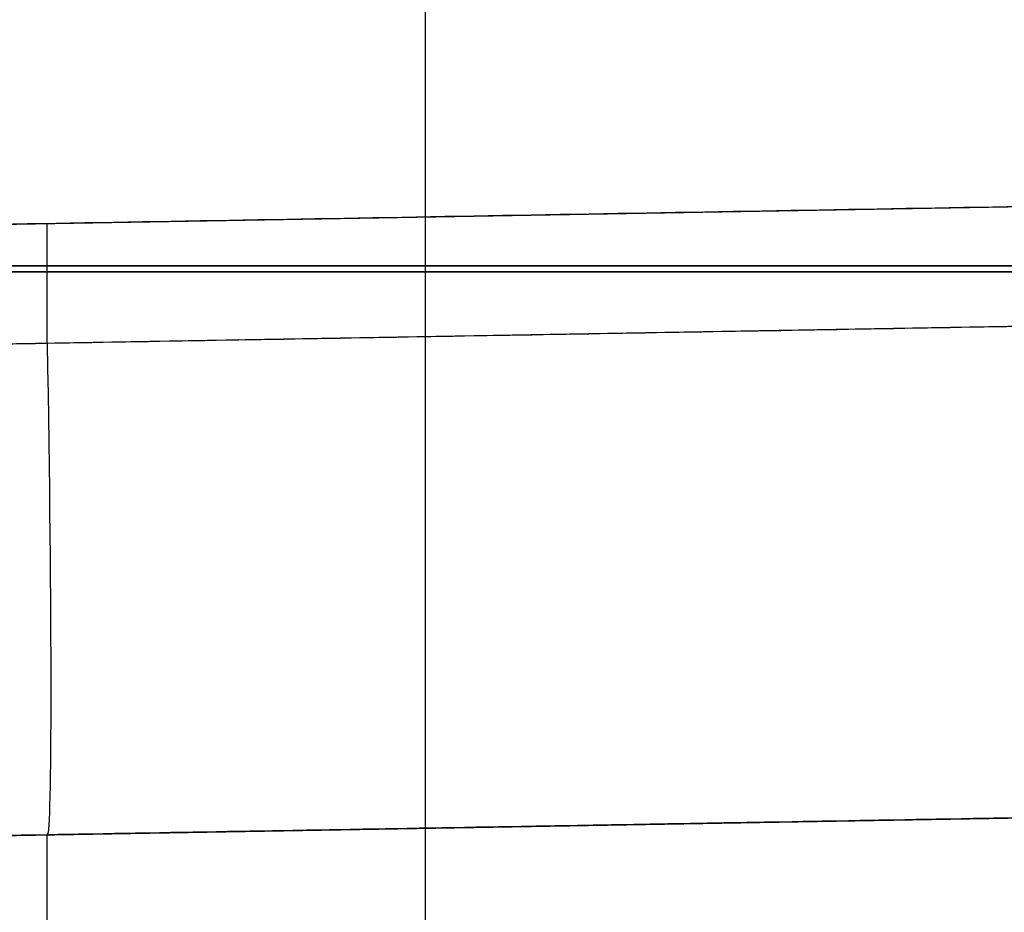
# Model space of a CAD drawing. Header units: millimetres. Extents: x 0 to 290, y -65 to 65.
# Tile 304 of 656: x 226.79 to 234.8, y -42.71 to -35.45. Entities that reach past the tile are written whole.
import ezdxf

# ---------------------------------------------------------------- set-up
doc = ezdxf.new("R2010")
doc.units = ezdxf.units.MM
doc.layers.add('Layer 01', color=7, linetype='Continuous', true_color=0x000000)

# ---------------------------------------------------------------- blocks, each defined once
blk = doc.blocks.new('Block 01')
at = {"layer": 'Layer 01'}
for p, q in [((208.5698, -37.429, -65.6939), (238.5666, -36.9054, -65.6939)), ((227.0087, -37.1071, -64.5896), (227.0087, -38.0794, -64.5896)), ((250.5175, -37.6691, -64.1793), (203.5, -38.4898, -65)), ((203.5, -42.4892, -56.0406), (250.5175, -41.6685, -56.0406)), ((227.0087, -42.0788, -60.5903), (227.0087, -42.0788, -51.0805))]:
    blk.add_line(p, q, dxfattribs=at)
at = {"layer": 'Layer 01', "extrusion": (-1, 0, 0)}
blk.add_arc((-4.5, -18, -230.0887), 79.7002, 52.333867, 60.57767, dxfattribs=at)
at = {"layer": 'Layer 01', "extrusion": (-0.999695, -0.01745, -0.01745)}
blk.add_arc((42.0343, -64.5289, -225.1517), 4, 270.01745, 360, dxfattribs=at)
at = {"layer": 'Layer 01', "extrusion": (1, 0, 3.77806e-16)}
blk.add_arc((-50.9892, -51.0805, 227.0087), 8.9103, 360, 47.53892, dxfattribs=at)
at = {"layer": 'Layer 01'}
for points in [[(238.5666, -36.9054, -67), (223.5682, -37.1672, -67), (208.5698, -37.429, -67)], [(238.5666, -36.9054, -64.3879), (223.5682, -37.1672, -64.6497), (208.5698, -37.429, -64.9115)], [(203.5, -38.4898, -65), (227.0087, -38.0794, -64.5896), (250.5175, -37.6691, -64.1793)], [(250.5175, -41.6685, -60.1799), (227.0087, -42.0788, -60.5903), (203.5, -42.4892, -61.0006)], [(250.5175, -41.6685, -51.0805), (235.6366, -41.9282, -51.0805), (220.7558, -42.188, -51.0805)]]:
    blk.add_open_spline(points, degree=2, dxfattribs=at)

msp = doc.modelspace()

# ---------------------------------------------------------------- linework, layer by layer
at = {"layer": 'Layer 01'}
for p, q in [((238.45, -37.45, -88.95), (208.55, -37.45, -88.95)), ((238.5, -37.5, -77), (208.5, -37.5, -77))]:
    msp.add_line(p, q, dxfattribs=at)
for points in [[(208.55, -37.45, -90.9), (223.5, -37.45, -90.9), (238.45, -37.45, -90.9)], [(208.55, -37.45, -87), (223.5, -37.45, -87), (238.45, -37.45, -87)], [(238.5, -37.5, -87), (223.5, -37.5, -87), (208.5, -37.5, -87)], [(208.5, -37.5, -67), (223.5, -37.5, -67), (238.5, -37.5, -67)]]:
    msp.add_open_spline(points, degree=2, dxfattribs=at)

# ---------------------------------------------------------------- block references
msp.add_blockref('Block 01', (0, 0), dxfattribs=at)

doc.saveas('drawing.dxf')
